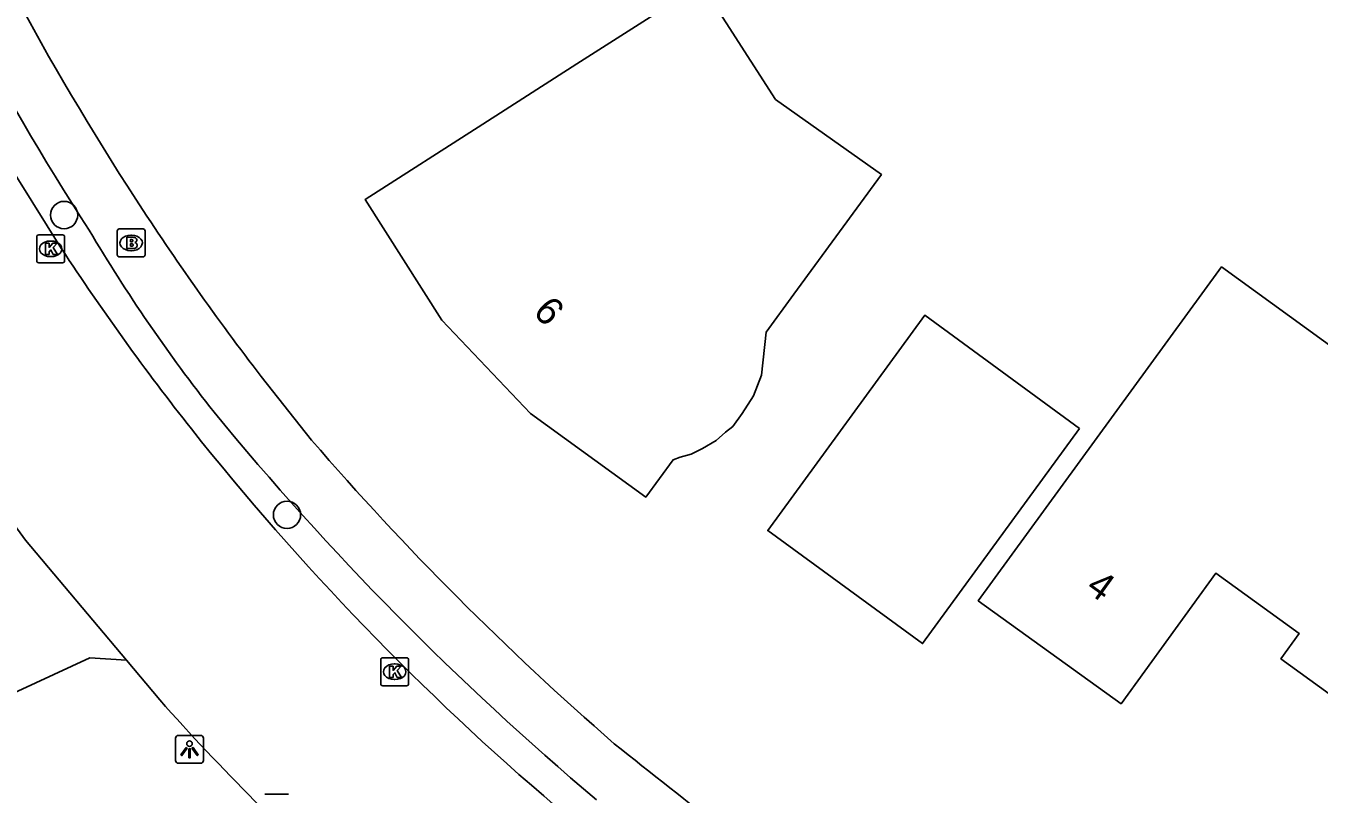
# Model space of a CAD drawing. Extents: x 157321 to 158827, y 386650 to 388532.
# Drawn here: x 158518.46 to 158564.78, y 387191.78 to 387219.29 of the extents above; entities that cross this region are included whole.
import ezdxf

# ---------------------------------------------------------------- set-up
doc = ezdxf.new("R2010")
doc.units = 0
for name, color, linetype in [('IMGEO_Boom', 7, 'Continuous'), ('IMGEO_Brandkraan', 7, 'Continuous'), ('IMGEO_Kolk', 7, 'Continuous'), ('IMGEO_Lichtpunt', 7, 'Continuous'), ('IMGEO_Pand', 7, 'Continuous'), ('IMGEO_Pand_nummerreeks', 7, 'Continuous'), ('IMGEO_Rijbaan_lokaal_gesloten', 7, 'Continuous'), ('IMGEO_Voetpad_open', 7, 'Continuous')]:
    doc.layers.add(name, color=color, linetype=linetype)

msp = doc.modelspace()

# ---------------------------------------------------------------- linework, layer by layer
at = {"layer": 'IMGEO_Boom'}
for centre in [(158519.824, 387212.519), (158527.81, 387201.784)]:
    msp.add_circle(centre, 0.489, dxfattribs=at)
at = {"layer": 'IMGEO_Brandkraan'}
for p, q in [((158521.727, 387211.094), (158521.727, 387211.946)), ((158521.802, 387212.02), (158522.654, 387212.02)), ((158522.215, 387211.8), (158522.24, 387211.8)), ((158522.728, 387211.946), (158522.728, 387211.094)), ((158522.654, 387211.02), (158521.802, 387211.02)), ((158522.238, 387211.24), (158522.213, 387211.24))]:
    msp.add_line(p, q, dxfattribs=at)
for points in [[(158521.727, 387211.094), (158521.727, 387211.946)], [(158521.802, 387212.02), (158522.654, 387212.02)], [(158522.728, 387211.946), (158522.728, 387211.094)], [(158522.075, 387211.72), (158522.075, 387211.32), (158522.288, 387211.32)], [(158522.306, 387211.72), (158522.075, 387211.72)], [(158522.254, 387211.639), (158522.2, 387211.639), (158522.2, 387211.563)], [(158522.2, 387211.563), (158522.253, 387211.563)], [(158522.262, 387211.487), (158522.2, 387211.487), (158522.2, 387211.406)], [(158522.2, 387211.406), (158522.262, 387211.406)], [(158522.654, 387211.02), (158521.802, 387211.02)]]:
    msp.add_lwpolyline(points, dxfattribs=at)
for centre, radius, start, end in [((158521.804, 387211.944), 0.0765, 91.552, 178.448), ((158521.804, 387211.944), 0.0765, 91.552, 178.448), ((158522.652, 387211.944), 0.0765, 1.552, 88.448), ((158522.652, 387211.944), 0.0765, 1.552, 88.448), ((158522.255, 387211.601), 0.0379, 267.8285, 90.9355), ((158522.263, 387211.446), 0.0404, 269.8759, 90.5077), ((158522.294, 387211.571), 0.251, 268.6676, 293.5347), ((158522.31, 387211.575), 0.145, 59.4692, 91.5367), ((158522.335, 387211.622), 0.0922, 285.5137, 58.1501), ((158522.34, 387211.43), 0.105, 301.3115, 78.989), ((158521.804, 387211.096), 0.0765, 181.552, 268.448), ((158521.804, 387211.096), 0.0765, 181.552, 268.448), ((158522.652, 387211.096), 0.0765, 271.552, 358.448), ((158522.652, 387211.096), 0.0765, 271.552, 358.448)]:
    msp.add_arc(centre, radius, start, end, dxfattribs=at)
for centre, major_axis, ratio, start_param, end_param in [((158522.214, 387211.52), (-0.387, 0.002), 0.722429, 4.712389, 7.853982), ((158522.239, 387211.52), (-0.39, 0.002), 0.717154, 1.570796, 4.712389)]:
    msp.add_ellipse(centre, major_axis=major_axis, ratio=ratio, start_param=start_param, end_param=end_param, dxfattribs=at)
at = {"layer": 'IMGEO_Kolk'}
for p, q in [((158518.918, 387211.808), (158519.77, 387211.808)), ((158518.843, 387210.882), (158518.843, 387211.734)), ((158519.331, 387211.588), (158519.356, 387211.588)), ((158519.844, 387211.734), (158519.844, 387210.882)), ((158519.354, 387211.028), (158519.329, 387211.028)), ((158519.77, 387210.808), (158518.918, 387210.808)), ((158531.166, 387195.739), (158531.166, 387196.591)), ((158531.241, 387196.665), (158532.093, 387196.665)), ((158532.167, 387196.591), (158532.167, 387195.739)), ((158531.654, 387196.445), (158531.679, 387196.445)), ((158532.093, 387195.665), (158531.241, 387195.665)), ((158531.677, 387195.885), (158531.652, 387195.885)), ((158527.016, 387191.784), (158527.868, 387191.784))]:
    msp.add_line(p, q, dxfattribs=at)
for points in [[(158518.918, 387211.808), (158519.77, 387211.808)], [(158518.843, 387210.882), (158518.843, 387211.734)], [(158519.164, 387211.508), (158519.287, 387211.508), (158519.287, 387211.357), (158519.417, 387211.508), (158519.581, 387211.508), (158519.435, 387211.357), (158519.588, 387211.108), (158519.436, 387211.108), (158519.351, 387211.272), (158519.287, 387211.205), (158519.287, 387211.108), (158519.164, 387211.108), (158519.164, 387211.508)], [(158519.844, 387211.734), (158519.844, 387210.882)], [(158519.77, 387210.808), (158518.918, 387210.808)], [(158531.166, 387195.739), (158531.166, 387196.591)], [(158531.241, 387196.665), (158532.093, 387196.665)], [(158532.167, 387196.591), (158532.167, 387195.739)], [(158531.487, 387196.365), (158531.61, 387196.365), (158531.61, 387196.214), (158531.74, 387196.365), (158531.904, 387196.365), (158531.758, 387196.214), (158531.911, 387195.965), (158531.759, 387195.965), (158531.674, 387196.129), (158531.61, 387196.062), (158531.61, 387195.965), (158531.487, 387195.965), (158531.487, 387196.365)], [(158532.093, 387195.665), (158531.241, 387195.665)], [(158527.016, 387191.784), (158527.868, 387191.784)]]:
    msp.add_lwpolyline(points, dxfattribs=at)
for centre, start, end in [((158518.92, 387211.732), 91.552, 178.448), ((158518.92, 387211.732), 91.552, 178.448), ((158519.768, 387211.732), 1.552, 88.448), ((158519.768, 387211.732), 1.552, 88.448), ((158518.92, 387210.884), 181.552, 268.448), ((158518.92, 387210.884), 181.552, 268.448), ((158519.768, 387210.884), 271.552, 358.448), ((158519.768, 387210.884), 271.552, 358.448), ((158531.243, 387196.589), 91.552, 178.448), ((158531.243, 387196.589), 91.552, 178.448), ((158532.091, 387196.589), 1.552, 88.448), ((158532.091, 387196.589), 1.552, 88.448), ((158531.243, 387195.741), 181.552, 268.448), ((158531.243, 387195.741), 181.552, 268.448), ((158532.091, 387195.741), 271.552, 358.448), ((158532.091, 387195.741), 271.552, 358.448)]:
    msp.add_arc(centre, 0.0765, start, end, dxfattribs=at)
for centre, major_axis, ratio, start_param, end_param in [((158519.33, 387211.308), (-0.387, 0.002), 0.722429, 4.712389, 7.853982), ((158519.355, 387211.308), (-0.39, 0.002), 0.717154, 1.570796, 4.712389), ((158531.653, 387196.165), (-0.387, 0.002), 0.722429, 4.712389, 7.853982), ((158531.678, 387196.165), (-0.39, 0.002), 0.717154, 1.570796, 4.712389)]:
    msp.add_ellipse(centre, major_axis=major_axis, ratio=ratio, start_param=start_param, end_param=end_param, dxfattribs=at)
at = {"layer": 'IMGEO_Lichtpunt'}
for p, q in [((158523.82, 387193.792), (158523.82, 387192.985)), ((158523.82, 387193.792), (158523.82, 387192.985)), ((158524.722, 387193.887), (158523.914, 387193.887)), ((158524.722, 387193.887), (158523.914, 387193.887)), ((158524.816, 387192.985), (158524.816, 387193.792)), ((158524.816, 387192.985), (158524.816, 387193.792)), ((158523.914, 387192.891), (158524.722, 387192.891)), ((158523.914, 387192.891), (158524.722, 387192.891))]:
    msp.add_line(p, q, dxfattribs=at)
for points in [[(158524.194, 387193.456), (158524.233, 387193.428), (158524.045, 387193.166), (158524.007, 387193.193), (158524.194, 387193.456)], [(158524.296, 387193.408), (158524.343, 387193.408), (158524.343, 387193.086), (158524.296, 387193.086), (158524.296, 387193.408)], [(158524.406, 387193.428), (158524.444, 387193.455), (158524.631, 387193.193), (158524.592, 387193.165), (158524.406, 387193.428)]]:
    msp.add_lwpolyline(points, dxfattribs=at)
msp.add_circle((158524.319, 387193.59), 0.0994, dxfattribs=at)
for centre, start, end in [((158523.914, 387193.792), 90, 180), ((158523.914, 387193.792), 90, 180), ((158524.722, 387193.792), 0, 90), ((158524.722, 387193.792), 0, 90), ((158523.914, 387192.985), 180, 270), ((158523.914, 387192.985), 180, 270), ((158524.722, 387192.985), 270, 0), ((158524.722, 387192.985), 270, 360)]:
    msp.add_arc(centre, 0.0946, start, end, dxfattribs=at)
at = {"layer": 'IMGEO_Pand'}
for points in [[(158545.307, 387216.652), (158549.104, 387213.968), (158545.96, 387209.68), (158544.97, 387208.33), (158544.806, 387206.786), (158544.52, 387206.04), (158544.118, 387205.416), (158543.774, 387204.942), (158543.52, 387204.74), (158543.18, 387204.448), (158542.696, 387204.164), (158542.282, 387203.96), (158541.898, 387203.845), (158541.64, 387203.75), (158540.66, 387202.42), (158536.53, 387205.41), (158533.36, 387208.76), (158530.61, 387213.08), (158534.822, 387215.775), (158538.19, 387217.93), (158542.659, 387220.79), (158545.307, 387216.652)], [(158572.373, 387202.615), (158573.509, 387204.181), (158574.618, 387204.569), (158577.171, 387202.716), (158577.237, 387201.79), (158575.951, 387200.018), (158573.258, 387196.307), (158570.32, 387192.26), (158566.963, 387194.696), (158566.659, 387194.276), (158563.415, 387196.63), (158564.071, 387197.533), (158561.086, 387199.7), (158557.69, 387195.02), (158552.57, 387198.71), (158555.518, 387202.749), (158561.29, 387210.66), (158572.373, 387202.615)], [(158556.203, 387204.879), (158550.656, 387208.928), (158545.032, 387201.223), (158550.579, 387197.174), (158556.203, 387204.879)]]:
    msp.add_lwpolyline(points, dxfattribs=at)
at = {"layer": 'IMGEO_Rijbaan_lokaal_gesloten'}
for points in [[(158519.734, 387211.31), (158517.613, 387214.695)], [(158517.935, 387201.581), (158518.445, 387200.877), (158522.055, 387196.585)], [(158522.055, 387196.585), (158523.253, 387195.16)]]:
    msp.add_lwpolyline(points, dxfattribs=at)
for centre, radius, start, end in [((158596.278, 387261.6), 91.586, 213.30548, 218.2809), ((158600.313, 387265.147), 96.951, 218.44882, 229.58242), ((158583.429, 387248.382), 80.336, 221.49088, 228.56633)]:
    msp.add_arc(centre, radius, start, end, dxfattribs=at)
at = {"layer": 'IMGEO_Voetpad_open'}
for points in [[(158526.889, 387206.736), (158528.69, 387204.457)], [(158522.055, 387196.585), (158520.748, 387196.665), (158512.044, 387192.647)]]:
    msp.add_lwpolyline(points, dxfattribs=at)
for centre, radius, start, end in [((158605.912, 387267.508), 99.682, 203.05909, 213.08627), ((158608.164, 387268.454), 104.094, 202.81171, 212.85964), ((158601.885, 387264.541), 94.688, 212.91219, 217.62415), ((158571.238, 387241.857), 58.69, 210.60834, 218.32502), ((158607.821, 387273.312), 106.914, 219.39202, 229.86027), ((158610.169, 387274.907), 107.712, 220.84782, 229.02022), ((158931.682, 387686.416), 629.809, 231.490178, 231.951881)]:
    msp.add_arc(centre, radius, start, end, dxfattribs=at)

# ---------------------------------------------------------------- texts
at = {"layer": 'IMGEO_Pand_nummerreeks'}
for s, rotation, p in [('6', 313.4186, (158536.586, 387209.017)), ('4', 324.2196, (158556.38, 387199.071))]:
    msp.add_text(s, height=1, rotation=rotation, dxfattribs=at).set_placement(p)

doc.saveas('drawing.dxf')
